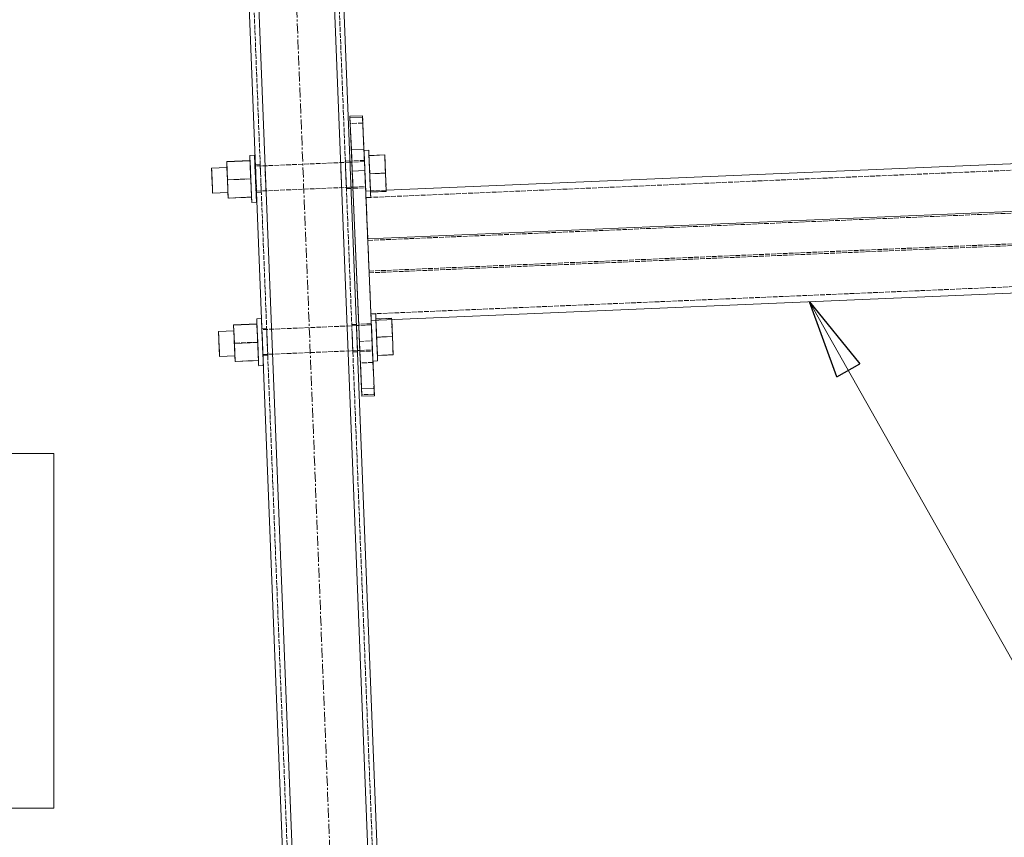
# Model space of a CAD drawing. Header units: millimetres. Extents: x -15129 to 9171, y -18789 to 5877.
# Tile 261 of 278: x -2695 to -2071, y -1837 to -1319. Entities that reach past the tile are written whole.
import ezdxf

# ---------------------------------------------------------------- set-up
doc = ezdxf.new("R2010")
doc.units = ezdxf.units.MM
doc.linetypes.add('ACAD_ISO02W100', pattern=[15, 12, -3])
doc.linetypes.add('CENTER', pattern=[50.8, 31.75, -6.35, 6.35, -6.35])
for name, color, linetype in [('AS_Belki', 145, 'Continuous'), ('AS_Blachy', 30, 'Continuous'), ('AS_Sruby', 9, 'Continuous')]:
    doc.layers.add(name, color=color, linetype=linetype)

msp = doc.modelspace()

# ---------------------------------------------------------------- linework, layer by layer
at = {"color": 5, "linetype": 'CENTER', "lineweight": 13, "ltscale": 0.2}
msp.add_line((-2560.08, -275.47, -8591.48), (-2431.01, -3549.52, 51965.58), dxfattribs=at)
at = {"color": 0, "linetype": 'ByBlock', "lineweight": -2}
for p, q in [((-2176.78, -1545.23), (-2194.1, -1497.59)), ((-2194.1, -1497.59), (-2162.26, -1537.03)), ((-2176.78, -1545.23), (-2162.26, -1537.03))]:
    msp.add_line(p, q, dxfattribs=at)
at = {"color": 7, "lineweight": 13}
msp.add_line((-2194.1, -1497.59), (-2053.85, -1746.02), dxfattribs=at)
msp.add_lwpolyline([(-2932.45, -1818.72), (-2673.17, -1818.72), (-2673.17, -1593.72), (-2932.45, -1593.72), (-2932.45, -1818.72)], dxfattribs=at)
at = {"layer": 'AS_Belki', "color": 145, "linetype": 'Continuous', "lineweight": 13, "ltscale": 0.25}
for p, q in [((-2571.75, -741.16), (-2491.17, -2785.19)), ((-2484.93, -2790.95), (-2565.75, -740.92)), ((-2436.97, -2789.06), (-2517.79, -739.03)), ((-2511.8, -738.79), (-2431.21, -2782.83)), ((-1507.33, -1386.35), (-2462.47, -1426.85)), ((-2545.35, -1410.82), (-2545.32, -1411.59)), ((-1493.06, -1415.97), (-2474.18, -1457.57)), ((-2471.99, -1509.37), (-1490.87, -1467.77)), ((-2541.26, -1514.44), (-2541.23, -1515.21)), ((-2540.61, -1531.05), (-2540.58, -1531.83))]:
    msp.add_line(p, q, dxfattribs=at)
at = {"layer": 'AS_Belki', "color": 84, "linetype": 'ACAD_ISO02W100', "lineweight": 13, "ltscale": 0.25}
for p, q in [((-2568.75, -741.04), (-2488.17, -2785.08)), ((-2514.79, -738.91), (-2434.21, -2782.95)), ((-1497.17, -1390.03), (-2475.28, -1431.5)), ((-2490.74, -1425.15), (-2491.37, -1409.3)), ((-2485.4, -1408.27), (-2488.4, -1408.4)), ((-2488.4, -1408.4), (-2488.37, -1409.18)), ((-2488.36, -1409.33), (-2488.4, -1408.4)), ((-2488.23, -1412.57), (-2488.37, -1409.18)), ((-2485.37, -1409.05), (-2485.4, -1408.27)), ((-2485.4, -1408.27), (-2485.37, -1409.2)), ((-2485.24, -1412.45), (-2485.37, -1409.05)), ((-2542.35, -1410.69), (-2545.35, -1410.82)), ((-2545.35, -1410.82), (-2545.31, -1411.74)), ((-2545.31, -1411.74), (-2545.1, -1417.22)), ((-2545.31, -1411.74), (-2545.18, -1414.99)), ((-2542.35, -1410.69), (-2542.32, -1411.46)), ((-2542.35, -1410.69), (-2542.31, -1411.61)), ((-2542.35, -1410.69), (-2542.32, -1411.46)), ((-2542.32, -1411.61), (-2542.32, -1411.46)), ((-2542.1, -1417.09), (-2542.31, -1411.61)), ((-2538.7, -1427.18), (-2539.32, -1411.34)), ((-2487.88, -1421.62), (-2488.23, -1412.57)), ((-2544.92, -1421.81), (-2544.7, -1427.29)), ((-2541.7, -1427.16), (-2541.92, -1421.68)), ((-2487.74, -1425.02), (-2487.88, -1421.62)), ((-2487.71, -1425.79), (-2487.88, -1421.62)), ((-2484.72, -1425.67), (-2484.88, -1421.5)), ((-1493.02, -1417.05), (-2474.14, -1458.65)), ((-2544.83, -1424.04), (-2544.66, -1428.21)), ((-2544.7, -1427.29), (-2544.69, -1427.43)), ((-2544.69, -1427.43), (-2544.66, -1428.21)), ((-2544.66, -1428.21), (-2541.67, -1428.08)), ((-2541.7, -1427.31), (-2541.7, -1427.16)), ((-2541.7, -1427.31), (-2541.67, -1428.08)), ((-2487.75, -1424.87), (-2487.74, -1425.02)), ((-2487.74, -1425.02), (-2487.71, -1425.79)), ((-2487.71, -1425.79), (-2484.72, -1425.67)), ((-2484.75, -1424.89), (-2484.75, -1424.74)), ((-2484.72, -1425.67), (-2484.75, -1424.89)), ((-2475.47, -1427.4), (-2474.13, -1458.65)), ((-2475.45, -1427.4), (-2475.47, -1427.4)), ((-2472.47, -1427.28), (-2475.45, -1427.4)), ((-2462.47, -1426.85), (-2472.46, -1427.28)), ((-2473.33, -1478.13), (-2475.3, -1431.5)), ((-2475.29, -1431.5), (-2475.3, -1431.5)), ((-2473.31, -1478.12), (-1492.21, -1436.53)), ((-2473.29, -1479.21), (-1492.17, -1437.61)), ((-2472.17, -1505.27), (-1491.05, -1463.67)), ((-2473.33, -1478.13), (-2473.31, -1478.12)), ((-2473.33, -1478.13), (-2471.99, -1509.36)), ((-2471.99, -1509.36), (-2471.99, -1509.37)), ((-2538.27, -1514.31), (-2541.26, -1514.44)), ((-2541.26, -1514.44), (-2541.23, -1515.36)), ((-2541.23, -1515.21), (-2541.1, -1518.61)), ((-2538.27, -1514.31), (-2538.24, -1515.08)), ((-2538.27, -1514.31), (-2538.23, -1515.23)), ((-2538.24, -1515.08), (-2537.61, -1530.93)), ((-2538.1, -1518.48), (-2538.24, -1515.08)), ((-2538.01, -1520.71), (-2538.23, -1515.23)), ((-2481.32, -1511.9), (-2484.31, -1512.02)), ((-2484.28, -1512.95), (-2484.31, -1512.02)), ((-2484.31, -1512.02), (-2484.28, -1512.8)), ((-2483.88, -1523.01), (-2484.15, -1516.19)), ((-2481.29, -1512.67), (-2481.32, -1511.9)), ((-2481.28, -1512.82), (-2481.32, -1511.9)), ((-2481.06, -1518.3), (-2481.28, -1512.82)), ((-2541.1, -1518.61), (-2540.83, -1525.43)), ((-2483.79, -1525.24), (-2484.06, -1518.42)), ((-2480.8, -1525.12), (-2481.06, -1518.3)), ((-2480.67, -1528.36), (-2480.88, -1522.89)), ((-2540.83, -1525.43), (-2540.61, -1530.91)), ((-2483.63, -1529.41), (-2483.79, -1525.24)), ((-2483.66, -1528.49), (-2483.66, -1528.64)), ((-2483.66, -1528.64), (-2483.63, -1529.41)), ((-2480.63, -1529.29), (-2480.8, -1525.12)), ((-2480.66, -1528.51), (-2480.67, -1528.36)), ((-2480.63, -1529.29), (-2480.66, -1528.51)), ((-2540.61, -1530.91), (-2540.61, -1531.05)), ((-2540.58, -1531.83), (-2537.58, -1531.7)), ((-2537.61, -1530.93), (-2537.62, -1530.78)), ((-2537.61, -1530.93), (-2537.58, -1531.7)), ((-2483.63, -1529.41), (-2480.63, -1529.29))]:
    msp.add_line(p, q, dxfattribs=at)
at = {"layer": 'AS_Blachy', "color": 145, "linetype": 'Continuous', "lineweight": 13, "ltscale": 0.25}
for p, q in [((-2477.49, -1379.6), (-2485.49, -1379.94)), ((-2485.44, -1380.91), (-2485.49, -1379.94)), ((-2485.49, -1379.94), (-2485.29, -1384.57)), ((-2485.44, -1380.97), (-2477.45, -1380.63)), ((-2485.44, -1380.97), (-2485.44, -1380.91)), ((-2484.58, -1401.07), (-2485.44, -1380.97)), ((-2485.29, -1384.57), (-2484.26, -1409)), ((-2477.45, -1380.63), (-2477.49, -1379.6)), ((-2476.58, -1400.74), (-2477.45, -1380.63)), ((-2484.58, -1401.07), (-2476.58, -1400.74)), ((-2484.32, -1407.16), (-2484.58, -1401.07)), ((-2476.33, -1406.82), (-2476.58, -1400.74)), ((-2484, -1414.74), (-2484.32, -1407.16)), ((-2484.28, -1408.23), (-2484.24, -1409.15)), ((-2484.27, -1408.63), (-2484.28, -1408.23)), ((-2484.24, -1409.15), (-2484.01, -1414.63)), ((-2476.01, -1414.31), (-2476.33, -1406.82)), ((-2484.01, -1414.63), (-2483.72, -1421.45)), ((-2476, -1414.4), (-2484, -1414.74)), ((-2478.16, -1552.88), (-2484, -1414.74)), ((-2476, -1414.4), (-2476.01, -1414.31)), ((-2471.99, -1509.37), (-2476, -1414.4)), ((-2483.72, -1421.45), (-2483.55, -1425.62)), ((-2483.59, -1424.84), (-2479.88, -1512.61)), ((-2483.55, -1425.62), (-2483.57, -1425.18)), ((-2471.63, -1517.9), (-2471.99, -1509.37)), ((-2479.91, -1511.84), (-2479.87, -1512.76)), ((-2479.91, -1511.84), (-2479.89, -1512.23)), ((-2479.87, -1512.76), (-2479.63, -1518.24)), ((-2479.63, -1518.24), (-2479.34, -1525.06)), ((-2470.17, -1552.54), (-2471.63, -1517.9)), ((-2479.34, -1525.06), (-2479.17, -1529.23)), ((-2479.21, -1528.49), (-2479.14, -1530.29)), ((-2479.19, -1528.79), (-2479.17, -1529.23)), ((-2479.14, -1530.29), (-2478.88, -1536.38)), ((-2478.88, -1536.38), (-2478.01, -1556.49)), ((-2478.16, -1552.88), (-2470.17, -1552.54)), ((-2477.97, -1557.51), (-2478.16, -1552.88)), ((-2469.97, -1557.17), (-2470.17, -1552.54)), ((-2478.01, -1556.49), (-2477.97, -1557.51)), ((-2477.97, -1557.51), (-2469.97, -1557.17))]:
    msp.add_line(p, q, dxfattribs=at)
at = {"layer": 'AS_Blachy', "color": 84, "linetype": 'ACAD_ISO02W100', "lineweight": 13, "ltscale": 0.25}
for p, q in [((-2477.3, -1384.23), (-2485.29, -1384.57)), ((-2477.49, -1379.6), (-2477.3, -1384.23)), ((-2475.3, -1431.5), (-2477.3, -1384.23)), ((-2476.29, -1407.89), (-2484.28, -1408.23)), ((-2484.11, -1412.4), (-2484.27, -1408.63)), ((-2484.26, -1409), (-2483.59, -1424.84)), ((-2476.29, -1407.89), (-2476.25, -1408.81)), ((-2476.27, -1408.29), (-2476.29, -1407.89)), ((-2476.12, -1412.06), (-2476.27, -1408.29)), ((-2476.25, -1408.81), (-2476.02, -1414.29)), ((-2483.82, -1419.22), (-2484.11, -1412.4)), ((-2475.83, -1418.88), (-2476.12, -1412.06)), ((-2476.02, -1414.29), (-2475.73, -1421.11)), ((-2483.59, -1424.69), (-2483.82, -1419.22)), ((-2475.59, -1424.35), (-2475.83, -1418.88)), ((-2475.73, -1421.11), (-2475.55, -1425.28)), ((-2483.57, -1425.18), (-2483.59, -1424.69)), ((-2483.55, -1425.62), (-2475.55, -1425.28)), ((-2475.59, -1424.35), (-2475.57, -1424.84)), ((-2475.55, -1425.28), (-2475.57, -1424.84)), ((-2471.46, -1522.38), (-2473.33, -1478.13)), ((-2471.92, -1511.5), (-2479.91, -1511.84)), ((-2479.89, -1512.23), (-2479.73, -1516.01)), ((-2479.88, -1512.61), (-2479.46, -1522.72)), ((-2479.73, -1516.01), (-2479.44, -1522.83)), ((-2471.87, -1512.42), (-2471.92, -1511.5)), ((-2471.9, -1511.9), (-2471.92, -1511.5)), ((-2471.74, -1515.67), (-2471.9, -1511.9)), ((-2471.64, -1517.9), (-2471.87, -1512.42)), ((-2471.74, -1515.67), (-2471.45, -1522.49)), ((-2479.46, -1522.72), (-2471.46, -1522.38)), ((-2479.46, -1522.72), (-2479.21, -1528.49)), ((-2479.44, -1522.83), (-2479.21, -1528.3)), ((-2471.35, -1524.72), (-2471.64, -1517.9)), ((-2471.46, -1522.38), (-2471.14, -1529.96)), ((-2471.22, -1527.96), (-2471.45, -1522.49)), ((-2479.21, -1528.3), (-2479.19, -1528.79)), ((-2479.17, -1529.23), (-2471.18, -1528.89)), ((-2471.18, -1528.89), (-2471.35, -1524.72)), ((-2471.2, -1528.45), (-2471.22, -1527.96)), ((-2471.18, -1528.89), (-2471.2, -1528.45)), ((-2471.14, -1529.96), (-2470.88, -1536.04)), ((-2470.88, -1536.04), (-2478.88, -1536.38)), ((-2470.88, -1536.04), (-2470.02, -1556.15)), ((-2470.02, -1556.15), (-2478.01, -1556.49)), ((-2470.02, -1556.15), (-2469.97, -1557.17))]:
    msp.add_line(p, q, dxfattribs=at)
at = {"layer": 'AS_Sruby', "color": 84, "linetype": 'ACAD_ISO02W100', "lineweight": 13, "ltscale": 0.25}
for p, q in [((-2476.56, -1401.63), (-2476.55, -1401.73)), ((-2476.56, -1401.63), (-2476.54, -1402.09)), ((-2476.55, -1401.73), (-2476.52, -1402.41)), ((-2476.54, -1402.09), (-2476.49, -1403.12)), ((-2476.52, -1402.41), (-2476.47, -1403.63)), ((-2476.49, -1403.12), (-2476.43, -1404.66)), ((-2476.47, -1403.63), (-2476.39, -1405.35)), ((-2473.54, -1401.97), (-2473.56, -1401.5)), ((-2473.5, -1402.99), (-2473.54, -1401.97)), ((-2473.43, -1404.53), (-2473.5, -1402.99)), ((-2548.83, -1408.03), (-2548.76, -1409.73)), ((-2548.34, -1419.6), (-2548.83, -1408.06)), ((-2548.76, -1409.73), (-2548.66, -1412.11)), ((-2545.95, -1405.04), (-2545.97, -1404.57)), ((-2545.91, -1406.06), (-2545.95, -1405.04)), ((-2545.84, -1407.6), (-2545.91, -1406.06)), ((-2545.76, -1409.6), (-2545.84, -1407.6)), ((-2545.66, -1411.99), (-2545.76, -1409.6)), ((-2485.37, -1409.05), (-2545.32, -1411.59)), ((-2476.26, -1408.66), (-2484.25, -1409)), ((-2476.43, -1404.66), (-2476.35, -1406.66)), ((-2476.39, -1405.35), (-2476.3, -1407.5)), ((-2476.35, -1406.66), (-2476.3, -1407.85)), ((-2476.3, -1407.5), (-2476.2, -1410)), ((-2476.26, -1408.64), (-2476.3, -1407.85)), ((-2476.26, -1408.64), (-2476.25, -1409.04)), ((-2476.21, -1409.68), (-2476.26, -1408.66)), ((-2476.25, -1408.86), (-2476.26, -1408.66)), ((-2476.19, -1410.22), (-2476.25, -1408.86)), ((-2476.25, -1409.04), (-2476.13, -1411.71)), ((-2476.21, -1409.68), (-2476.13, -1411.74)), ((-2476.2, -1410), (-2476.08, -1412.76)), ((-2476.09, -1412.56), (-2476.19, -1410.22)), ((-2473.43, -1404.53), (-2473.35, -1406.53)), ((-2473.42, -1404.86), (-2472.93, -1416.41)), ((-2473.42, -1404.86), (-2473.41, -1404.91)), ((-2473.41, -1404.91), (-2472.92, -1416.51)), ((-2473.25, -1408.92), (-2473.35, -1406.53)), ((-2473.13, -1411.59), (-2473.25, -1408.92)), ((-2462.94, -1415.98), (-2463.43, -1404.44)), ((-2563.46, -1412.36), (-2563.13, -1420.23)), ((-2563.45, -1412.55), (-2563.46, -1412.36)), ((-2563.39, -1413.92), (-2563.45, -1412.55)), ((-2563.29, -1416.26), (-2563.39, -1413.92)), ((-2563.17, -1419.21), (-2563.29, -1416.26)), ((-2548.66, -1412.11), (-2548.54, -1414.78)), ((-2548.54, -1414.78), (-2548.42, -1417.64)), ((-2545.67, -1411.61), (-2545.63, -1412.62)), ((-2545.67, -1411.61), (-2545.66, -1411.8)), ((-2545.66, -1411.8), (-2545.61, -1413.17)), ((-2545.55, -1414.66), (-2545.66, -1411.99)), ((-2545.63, -1412.62), (-2545.54, -1414.68)), ((-2545.61, -1413.17), (-2545.51, -1415.5)), ((-2545.43, -1417.52), (-2545.55, -1414.66)), ((-2545.54, -1414.68), (-2545.42, -1417.49)), ((-2545.51, -1415.5), (-2545.38, -1418.45)), ((-2476.13, -1411.71), (-2476.01, -1414.57)), ((-2476.01, -1414.54), (-2476.13, -1411.74)), ((-2475.97, -1415.51), (-2476.09, -1412.56)), ((-2476.08, -1412.76), (-2475.96, -1415.66)), ((-2475.87, -1417.66), (-2476.01, -1414.54)), ((-2476.01, -1414.57), (-2475.89, -1417.51)), ((-2475.84, -1418.62), (-2475.97, -1415.51)), ((-2475.96, -1415.66), (-2475.83, -1418.59)), ((-2473.01, -1414.45), (-2473.13, -1411.59)), ((-2472.89, -1417.38), (-2473.01, -1414.45)), ((-2462.94, -1415.98), (-2472.93, -1416.41)), ((-2472.93, -1416.41), (-2472.44, -1428)), ((-2472.92, -1416.51), (-2472.43, -1428.05)), ((-2462.45, -1427.58), (-2462.94, -1415.98)), ((-2563.07, -1421.35), (-2563.2, -1418.24)), ((-2563.04, -1422.32), (-2563.17, -1419.21)), ((-2548.34, -1419.6), (-2563.13, -1420.23)), ((-2563.13, -1420.23), (-2562.79, -1428.2)), ((-2562.95, -1424.3), (-2563.07, -1421.35)), ((-2562.92, -1425.12), (-2563.04, -1422.32)), ((-2548.42, -1417.64), (-2548.3, -1420.58)), ((-2547.85, -1431.2), (-2548.34, -1419.6)), ((-2548.3, -1420.58), (-2548.18, -1423.48)), ((-2545.3, -1420.45), (-2545.43, -1417.52)), ((-2545.29, -1420.6), (-2545.42, -1417.49)), ((-2545.38, -1418.45), (-2545.25, -1421.57)), ((-2545.18, -1423.35), (-2545.3, -1420.45)), ((-2545.29, -1420.6), (-2545.16, -1423.55)), ((-2545.25, -1421.57), (-2545.13, -1424.37)), ((-2475.89, -1417.51), (-2475.76, -1420.41)), ((-2475.75, -1420.61), (-2475.87, -1417.66)), ((-2475.72, -1421.43), (-2475.84, -1418.62)), ((-2475.83, -1418.59), (-2475.71, -1421.45)), ((-2475.76, -1420.41), (-2475.65, -1423.16)), ((-2475.65, -1422.94), (-2475.75, -1420.61)), ((-2475.72, -1421.43), (-2475.63, -1423.49)), ((-2475.6, -1424.12), (-2475.71, -1421.45)), ((-2475.59, -1424.31), (-2475.65, -1422.94)), ((-2472.77, -1420.28), (-2472.89, -1417.38)), ((-2472.65, -1423.04), (-2472.77, -1420.28)), ((-2472.54, -1425.54), (-2472.65, -1423.04)), ((-2562.85, -1426.64), (-2562.95, -1424.3)), ((-2562.83, -1427.19), (-2562.92, -1425.12)), ((-2562.83, -1427.19), (-2562.78, -1428.2)), ((-2548.18, -1423.48), (-2548.06, -1426.23)), ((-2548.06, -1426.23), (-2547.95, -1428.73)), ((-2547.95, -1428.73), (-2547.86, -1430.88)), ((-2545.06, -1426.11), (-2545.18, -1423.35)), ((-2545.16, -1423.55), (-2545.06, -1425.89)), ((-2545.13, -1424.37), (-2545.04, -1426.43)), ((-2545.06, -1425.89), (-2545.01, -1427.25)), ((-2544.95, -1428.61), (-2545.06, -1426.11)), ((-2545.04, -1426.43), (-2545, -1427.45)), ((-2545.01, -1427.25), (-2545, -1427.45)), ((-2544.86, -1430.76), (-2544.95, -1428.61)), ((-2544.69, -1427.43), (-2484.75, -1424.89)), ((-2483.58, -1424.84), (-2475.59, -1424.5)), ((-2475.65, -1423.16), (-2475.59, -1424.54)), ((-2475.59, -1424.5), (-2475.63, -1423.49)), ((-2475.6, -1424.12), (-2475.5, -1426.51)), ((-2475.59, -1424.5), (-2475.59, -1424.31)), ((-2475.59, -1424.54), (-2475.56, -1425.3)), ((-2475.56, -1425.3), (-2475.54, -1425.66)), ((-2475.54, -1425.66), (-2475.45, -1427.81)), ((-2475.5, -1426.51), (-2475.41, -1428.51)), ((-2475.45, -1427.81), (-2475.37, -1429.53)), ((-2475.41, -1428.51), (-2475.35, -1430.05)), ((-2472.45, -1427.69), (-2472.54, -1425.54)), ((-2472.38, -1429.41), (-2472.45, -1427.69)), ((-2462.45, -1427.58), (-2472.44, -1428)), ((-2472.44, -1428), (-2472.43, -1428.05)), ((-2462.44, -1427.63), (-2462.45, -1427.58)), ((-2547.85, -1431.2), (-2562.63, -1431.83)), ((-2547.86, -1430.88), (-2547.84, -1431.29)), ((-2547.84, -1431.25), (-2547.85, -1431.2)), ((-2544.79, -1432.48), (-2544.86, -1430.76)), ((-2544.74, -1433.7), (-2544.79, -1432.48)), ((-2544.71, -1434.38), (-2544.74, -1433.7)), ((-2544.7, -1434.48), (-2544.71, -1434.38)), ((-2475.37, -1429.53), (-2475.32, -1430.76)), ((-2475.35, -1430.05), (-2475.31, -1431.07)), ((-2475.32, -1430.76), (-2475.29, -1431.43)), ((-2475.31, -1431.07), (-2475.29, -1431.54)), ((-2475.29, -1431.43), (-2475.29, -1431.54)), ((-2472.32, -1430.63), (-2472.38, -1429.41)), ((-2472.3, -1431.31), (-2472.32, -1430.63)), ((-2472.29, -1431.41), (-2472.3, -1431.31)), ((-2541.58, -1508.64), (-2541.59, -1508.18)), ((-2541.53, -1509.67), (-2541.58, -1508.64)), ((-2541.47, -1511.21), (-2541.53, -1509.67)), ((-2472.18, -1505.23), (-2472.17, -1505.34)), ((-2472.18, -1505.23), (-2472.16, -1505.7)), ((-2469.18, -1505.11), (-2472.17, -1505.23)), ((-2472.17, -1505.34), (-2472.15, -1506.02)), ((-2472.16, -1505.7), (-2472.12, -1506.73)), ((-2472.15, -1506.02), (-2472.09, -1507.24)), ((-2472.12, -1506.73), (-2472.05, -1508.27)), ((-2472.09, -1507.24), (-2472.02, -1508.96)), ((-2472.05, -1508.27), (-2471.97, -1510.27)), ((-2472.02, -1508.96), (-2471.93, -1511.11)), ((-2471.97, -1510.27), (-2471.92, -1511.45)), ((-2469.18, -1505.21), (-2469.18, -1505.08)), ((-2469.18, -1505.08), (-2469.18, -1505.11)), ((-2469.16, -1505.57), (-2469.18, -1505.11)), ((-2469.15, -1505.89), (-2469.18, -1505.21)), ((-2469.12, -1506.6), (-2469.16, -1505.57)), ((-2469.1, -1507.11), (-2469.15, -1505.89)), ((-2469.06, -1508.14), (-2469.12, -1506.6)), ((-2469.02, -1508.83), (-2469.1, -1507.11)), ((-2468.97, -1510.14), (-2469.06, -1508.14)), ((-2459.05, -1508.04), (-2469.04, -1508.47)), ((-2469.04, -1508.52), (-2459.05, -1508.09)), ((-2469.04, -1508.47), (-2469.01, -1509.25)), ((-2469.04, -1508.47), (-2469.04, -1508.52)), ((-2469.04, -1508.52), (-2469.01, -1509.25)), ((-2469.01, -1509.21), (-2469.02, -1508.83)), ((-2469.01, -1509.25), (-2468.55, -1520.02)), ((-2469.01, -1509.25), (-2468.54, -1520.11)), ((-2468.87, -1512.52), (-2468.97, -1510.14)), ((-2458.56, -1519.59), (-2459.05, -1508.04)), ((-2459.05, -1508.09), (-2459.05, -1508.04)), ((-2459.01, -1508.82), (-2459.05, -1508.09)), ((-2559.08, -1515.97), (-2558.75, -1523.84)), ((-2559.04, -1516.98), (-2559.08, -1515.97)), ((-2559.07, -1516.16), (-2559.08, -1515.97)), ((-2559.02, -1517.53), (-2559.07, -1516.16)), ((-2544.45, -1511.63), (-2544.38, -1513.34)), ((-2543.96, -1523.21), (-2544.45, -1511.66)), ((-2544.38, -1513.34), (-2544.28, -1515.72)), ((-2544.28, -1515.72), (-2544.17, -1518.39)), ((-2541.38, -1513.21), (-2541.47, -1511.21)), ((-2541.28, -1515.59), (-2541.38, -1513.21)), ((-2541.3, -1515.21), (-2541.25, -1516.23)), ((-2541.3, -1515.21), (-2541.29, -1515.41)), ((-2541.23, -1516.78), (-2541.29, -1515.41)), ((-2541.17, -1518.27), (-2541.28, -1515.59)), ((-2541.25, -1516.23), (-2541.16, -1518.29)), ((-2481.29, -1512.67), (-2541.23, -1515.21)), ((-2471.88, -1512.27), (-2479.87, -1512.61)), ((-2471.93, -1511.11), (-2471.82, -1513.61)), ((-2471.92, -1511.45), (-2471.89, -1512.25)), ((-2471.89, -1512.25), (-2471.87, -1512.65)), ((-2471.84, -1513.28), (-2471.88, -1512.27)), ((-2471.87, -1512.46), (-2471.88, -1512.27)), ((-2471.82, -1513.83), (-2471.87, -1512.46)), ((-2471.87, -1512.65), (-2471.76, -1515.32)), ((-2471.75, -1515.35), (-2471.84, -1513.28)), ((-2471.82, -1513.61), (-2471.7, -1516.37)), ((-2471.72, -1516.17), (-2471.82, -1513.83)), ((-2471.76, -1515.32), (-2471.64, -1518.18)), ((-2471.63, -1518.15), (-2471.75, -1515.35)), ((-2471.59, -1519.12), (-2471.72, -1516.17)), ((-2471.7, -1516.37), (-2471.58, -1519.27)), ((-2468.76, -1515.2), (-2468.87, -1512.52)), ((-2468.64, -1518.05), (-2468.76, -1515.2)), ((-2558.92, -1519.87), (-2559.02, -1517.53)), ((-2558.79, -1522.82), (-2558.92, -1519.87)), ((-2558.7, -1524.96), (-2558.83, -1521.85)), ((-2558.66, -1525.93), (-2558.79, -1522.82)), ((-2544.17, -1518.39), (-2544.05, -1521.25)), ((-2544.05, -1521.25), (-2543.92, -1524.19)), ((-2541.23, -1516.78), (-2541.13, -1519.11)), ((-2541.05, -1521.12), (-2541.17, -1518.27)), ((-2541.16, -1518.29), (-2541.04, -1521.09)), ((-2541.13, -1519.11), (-2541.01, -1522.06)), ((-2540.93, -1524.06), (-2541.05, -1521.12)), ((-2541.04, -1521.09), (-2540.91, -1524.21)), ((-2541.01, -1522.06), (-2540.88, -1525.18)), ((-2471.64, -1518.18), (-2471.51, -1521.12)), ((-2471.5, -1521.26), (-2471.63, -1518.15)), ((-2471.46, -1522.23), (-2471.59, -1519.12)), ((-2471.58, -1519.27), (-2471.46, -1522.2)), ((-2471.51, -1521.12), (-2471.39, -1524.02)), ((-2471.37, -1524.21), (-2471.5, -1521.26)), ((-2471.46, -1522.2), (-2471.34, -1525.06)), ((-2471.34, -1525.03), (-2471.46, -1522.23)), ((-2468.51, -1520.99), (-2468.64, -1518.05)), ((-2458.56, -1519.59), (-2468.55, -1520.02)), ((-2468.55, -1520.02), (-2468.06, -1531.61)), ((-2468.54, -1520.11), (-2468.05, -1531.66)), ((-2468.39, -1523.89), (-2468.51, -1520.99)), ((-2458.07, -1531.19), (-2458.56, -1519.59)), ((-2543.96, -1523.21), (-2558.75, -1523.84)), ((-2558.75, -1523.84), (-2558.41, -1531.81)), ((-2558.57, -1527.91), (-2558.7, -1524.96)), ((-2558.54, -1528.73), (-2558.66, -1525.93)), ((-2558.47, -1530.25), (-2558.57, -1527.91)), ((-2558.45, -1530.8), (-2558.54, -1528.73)), ((-2543.47, -1534.81), (-2543.96, -1523.21)), ((-2543.92, -1524.19), (-2543.8, -1527.09)), ((-2543.8, -1527.09), (-2543.68, -1529.84)), ((-2540.8, -1526.96), (-2540.93, -1524.06)), ((-2540.91, -1524.21), (-2540.79, -1527.16)), ((-2540.88, -1525.18), (-2540.76, -1527.98)), ((-2540.69, -1529.71), (-2540.8, -1526.96)), ((-2540.79, -1527.16), (-2540.69, -1529.49)), ((-2540.76, -1527.98), (-2540.67, -1530.04)), ((-2540.61, -1531.05), (-2480.66, -1528.51)), ((-2479.2, -1528.45), (-2471.21, -1528.11)), ((-2471.39, -1524.02), (-2471.27, -1526.77)), ((-2471.27, -1526.55), (-2471.37, -1524.21)), ((-2471.25, -1527.1), (-2471.34, -1525.03)), ((-2471.34, -1525.06), (-2471.22, -1527.73)), ((-2471.22, -1527.92), (-2471.27, -1526.55)), ((-2471.27, -1526.77), (-2471.21, -1528.15)), ((-2471.25, -1527.1), (-2471.21, -1528.11)), ((-2471.22, -1527.73), (-2471.12, -1530.11)), ((-2471.21, -1528.11), (-2471.22, -1527.92)), ((-2471.21, -1528.15), (-2471.18, -1528.91)), ((-2471.18, -1528.91), (-2471.16, -1529.27)), ((-2468.27, -1526.64), (-2468.39, -1523.89)), ((-2468.17, -1529.14), (-2468.27, -1526.64)), ((-2468.08, -1531.3), (-2468.17, -1529.14)), ((-2558.41, -1531.81), (-2558.45, -1530.8)), ((-2543.47, -1534.81), (-2558.26, -1535.44)), ((-2543.68, -1529.84), (-2543.58, -1532.34)), ((-2543.58, -1532.34), (-2543.48, -1534.49)), ((-2543.48, -1534.49), (-2543.47, -1534.9)), ((-2543.46, -1534.86), (-2543.47, -1534.81)), ((-2540.63, -1530.86), (-2540.69, -1529.49)), ((-2540.58, -1532.21), (-2540.69, -1529.71)), ((-2540.67, -1530.04), (-2540.62, -1531.06)), ((-2540.63, -1530.86), (-2540.62, -1531.06)), ((-2540.49, -1534.37), (-2540.58, -1532.21)), ((-2540.41, -1536.09), (-2540.49, -1534.37)), ((-2471.16, -1529.27), (-2471.07, -1531.42)), ((-2471.12, -1530.11), (-2471.04, -1532.11)), ((-2471.07, -1531.42), (-2471, -1533.14)), ((-2471.04, -1532.11), (-2470.97, -1533.66)), ((-2470.95, -1534.37), (-2471, -1533.14)), ((-2470.97, -1533.66), (-2470.93, -1534.68)), ((-2470.95, -1534.37), (-2470.92, -1535.04)), ((-2470.93, -1534.68), (-2470.91, -1535.15)), ((-2470.92, -1535.04), (-2470.91, -1535.15)), ((-2468, -1533.02), (-2468.08, -1531.3)), ((-2458.07, -1531.19), (-2468.06, -1531.61)), ((-2468.06, -1531.61), (-2468.05, -1531.66)), ((-2467.95, -1534.24), (-2468, -1533.02)), ((-2467.92, -1534.92), (-2467.95, -1534.24)), ((-2467.91, -1535.02), (-2467.92, -1534.92)), ((-2458.06, -1531.24), (-2458.07, -1531.19)), ((-2540.39, -1536.6), (-2540.42, -1535.79)), ((-2540.36, -1537.31), (-2540.41, -1536.09)), ((-2540.34, -1537.63), (-2540.39, -1536.6)), ((-2540.33, -1537.99), (-2540.36, -1537.31)), ((-2540.33, -1538.09), (-2540.34, -1537.63)), ((-2540.33, -1538.09), (-2540.33, -1537.99))]:
    msp.add_line(p, q, dxfattribs=at)
at = {"layer": 'AS_Sruby', "color": 145, "linetype": 'Continuous', "lineweight": 13, "ltscale": 0.25}
for p, q in [((-2473.56, -1401.5), (-2476.55, -1401.63)), ((-2473.55, -1401.61), (-2473.56, -1401.5)), ((-2473.52, -1402.28), (-2473.55, -1401.61)), ((-2473.47, -1403.51), (-2473.52, -1402.28)), ((-2473.4, -1405.23), (-2473.47, -1403.51)), ((-2548.83, -1408.06), (-2563.61, -1408.68)), ((-2563.61, -1408.73), (-2548.82, -1408.11)), ((-2563.61, -1408.68), (-2563.46, -1412.36)), ((-2563.61, -1408.68), (-2563.61, -1408.73)), ((-2563.61, -1408.73), (-2563.11, -1420.33)), ((-2545.97, -1404.57), (-2548.97, -1404.7)), ((-2548.97, -1404.7), (-2548.96, -1404.8)), ((-2548.97, -1404.7), (-2548.95, -1405.16)), ((-2548.96, -1404.8), (-2548.93, -1405.48)), ((-2548.95, -1405.16), (-2548.91, -1406.19)), ((-2548.93, -1405.48), (-2548.88, -1406.7)), ((-2548.91, -1406.19), (-2548.84, -1407.73)), ((-2548.88, -1406.7), (-2548.81, -1408.42)), ((-2548.84, -1407.73), (-2548.83, -1408.03)), ((-2548.82, -1408.11), (-2548.83, -1408.06)), ((-2548.33, -1419.7), (-2548.82, -1408.11)), ((-2548.81, -1408.42), (-2548.71, -1410.57)), ((-2548.71, -1410.57), (-2548.61, -1413.07)), ((-2545.97, -1404.68), (-2545.97, -1404.57)), ((-2545.94, -1405.35), (-2545.97, -1404.68)), ((-2545.88, -1406.58), (-2545.94, -1405.35)), ((-2545.81, -1408.3), (-2545.88, -1406.58)), ((-2545.72, -1410.45), (-2545.81, -1408.3)), ((-2545.61, -1412.95), (-2545.72, -1410.45)), ((-2484.25, -1409), (-2485.37, -1409.05)), ((-2463.43, -1404.44), (-2473.41, -1404.86)), ((-2473.41, -1404.91), (-2463.42, -1404.48)), ((-2473.31, -1407.38), (-2473.4, -1405.23)), ((-2473.2, -1409.88), (-2473.31, -1407.38)), ((-2473.08, -1412.63), (-2473.2, -1409.88)), ((-2463.42, -1404.48), (-2463.43, -1404.44)), ((-2462.93, -1416.08), (-2463.42, -1404.48)), ((-2563.46, -1412.36), (-2573.17, -1412.77)), ((-2573.17, -1412.77), (-2573.13, -1413.79)), ((-2573.17, -1412.77), (-2573.16, -1412.96)), ((-2573.16, -1412.96), (-2573.11, -1414.33)), ((-2573.13, -1413.79), (-2573.04, -1415.85)), ((-2573.11, -1414.33), (-2573.01, -1416.67)), ((-2573.04, -1415.85), (-2572.92, -1418.65)), ((-2573.01, -1416.67), (-2572.88, -1419.62)), ((-2563.41, -1413.37), (-2563.46, -1412.36)), ((-2563.32, -1415.44), (-2563.41, -1413.37)), ((-2563.2, -1418.24), (-2563.32, -1415.44)), ((-2548.61, -1413.07), (-2548.49, -1415.83)), ((-2548.49, -1415.83), (-2548.37, -1418.73)), ((-2545.32, -1411.59), (-2545.67, -1411.61)), ((-2545.49, -1415.7), (-2545.61, -1412.95)), ((-2545.37, -1418.6), (-2545.49, -1415.7)), ((-2472.96, -1415.53), (-2473.08, -1412.63)), ((-2472.83, -1418.47), (-2472.96, -1415.53)), ((-2472.92, -1416.51), (-2462.93, -1416.08)), ((-2462.44, -1427.63), (-2462.93, -1416.08)), ((-2572.92, -1418.65), (-2572.79, -1421.77)), ((-2572.88, -1419.62), (-2572.75, -1422.73)), ((-2572.79, -1421.77), (-2572.66, -1424.71)), ((-2572.75, -1422.73), (-2572.63, -1425.53)), ((-2563.11, -1420.33), (-2548.33, -1419.7)), ((-2563.11, -1420.33), (-2562.63, -1431.88)), ((-2548.37, -1418.73), (-2548.24, -1421.66)), ((-2547.84, -1431.25), (-2548.33, -1419.7)), ((-2548.24, -1421.66), (-2548.12, -1424.52)), ((-2545.25, -1421.54), (-2545.37, -1418.6)), ((-2545.13, -1424.4), (-2545.25, -1421.54)), ((-2472.71, -1421.33), (-2472.83, -1418.47)), ((-2472.6, -1424), (-2472.71, -1421.33)), ((-2572.66, -1424.71), (-2572.56, -1427.05)), ((-2572.63, -1425.53), (-2572.54, -1427.6)), ((-2572.56, -1427.05), (-2572.51, -1428.42)), ((-2572.54, -1427.6), (-2572.5, -1428.61)), ((-2572.51, -1428.42), (-2572.5, -1428.61)), ((-2572.5, -1428.61), (-2562.78, -1428.2)), ((-2562.79, -1428.01), (-2562.85, -1426.64)), ((-2562.78, -1428.2), (-2562.79, -1428.01)), ((-2562.79, -1428.2), (-2562.63, -1431.83)), ((-2548.12, -1424.52), (-2548.01, -1427.19)), ((-2548.01, -1427.19), (-2547.91, -1429.58)), ((-2545.01, -1427.07), (-2545.13, -1424.4)), ((-2544.91, -1429.45), (-2545.01, -1427.07)), ((-2545, -1427.45), (-2544.69, -1427.43)), ((-2484.75, -1424.89), (-2483.58, -1424.84)), ((-2472.5, -1426.38), (-2472.6, -1424)), ((-2472.42, -1428.38), (-2472.5, -1426.38)), ((-2472.43, -1428.05), (-2462.44, -1427.63)), ((-2472.35, -1429.92), (-2472.42, -1428.38)), ((-2562.63, -1431.88), (-2547.84, -1431.25)), ((-2562.63, -1431.83), (-2562.63, -1431.88)), ((-2547.91, -1429.58), (-2547.83, -1431.58)), ((-2547.84, -1431.29), (-2547.79, -1432.6)), ((-2547.83, -1431.58), (-2547.76, -1433.12)), ((-2547.79, -1432.6), (-2547.73, -1433.83)), ((-2547.76, -1433.12), (-2547.72, -1434.14)), ((-2547.73, -1433.83), (-2547.7, -1434.5)), ((-2547.72, -1434.14), (-2547.7, -1434.61)), ((-2547.7, -1434.61), (-2544.7, -1434.48)), ((-2547.7, -1434.5), (-2547.7, -1434.61)), ((-2544.83, -1431.45), (-2544.91, -1429.45)), ((-2544.76, -1432.99), (-2544.83, -1431.45)), ((-2544.72, -1434.02), (-2544.76, -1432.99)), ((-2544.7, -1434.48), (-2544.72, -1434.02)), ((-2475.28, -1431.54), (-2472.29, -1431.41)), ((-2472.31, -1430.95), (-2472.35, -1429.92)), ((-2472.29, -1431.41), (-2472.31, -1430.95)), ((-2541.59, -1508.18), (-2544.59, -1508.3)), ((-2544.59, -1508.3), (-2544.59, -1508.41)), ((-2544.59, -1508.3), (-2544.57, -1508.77)), ((-2544.59, -1508.41), (-2544.56, -1509.09)), ((-2544.57, -1508.77), (-2544.53, -1509.8)), ((-2544.56, -1509.09), (-2544.5, -1510.31)), ((-2544.53, -1509.8), (-2544.47, -1511.34)), ((-2544.5, -1510.31), (-2544.43, -1512.03)), ((-2541.59, -1508.28), (-2541.59, -1508.18)), ((-2541.56, -1508.96), (-2541.59, -1508.28)), ((-2541.51, -1510.18), (-2541.56, -1508.96)), ((-2541.43, -1511.9), (-2541.51, -1510.18)), ((-2468.93, -1510.99), (-2469.01, -1509.21)), ((-2458.55, -1519.69), (-2459.01, -1508.82)), ((-2559.08, -1515.97), (-2568.79, -1516.38)), ((-2568.79, -1516.38), (-2568.75, -1517.39)), ((-2568.79, -1516.38), (-2568.79, -1516.57)), ((-2568.79, -1516.57), (-2568.73, -1517.94)), ((-2544.45, -1511.66), (-2559.24, -1512.29)), ((-2559.24, -1512.29), (-2559.08, -1515.97)), ((-2559.24, -1512.29), (-2559.23, -1512.34)), ((-2559.23, -1512.34), (-2544.45, -1511.71)), ((-2559.23, -1512.34), (-2558.74, -1523.94)), ((-2544.47, -1511.34), (-2544.45, -1511.63)), ((-2544.45, -1511.71), (-2544.45, -1511.66)), ((-2543.95, -1523.31), (-2544.45, -1511.71)), ((-2544.43, -1512.03), (-2544.34, -1514.18)), ((-2544.34, -1514.18), (-2544.23, -1516.68)), ((-2544.23, -1516.68), (-2544.12, -1519.44)), ((-2541.34, -1514.06), (-2541.43, -1511.9)), ((-2541.24, -1516.56), (-2541.34, -1514.06)), ((-2541.23, -1515.21), (-2541.29, -1515.21)), ((-2541.12, -1519.31), (-2541.24, -1516.56)), ((-2479.87, -1512.61), (-2481.29, -1512.67)), ((-2468.82, -1513.49), (-2468.93, -1510.99)), ((-2468.71, -1516.24), (-2468.82, -1513.49)), ((-2468.58, -1519.14), (-2468.71, -1516.24)), ((-2568.75, -1517.39), (-2568.66, -1519.46)), ((-2568.73, -1517.94), (-2568.63, -1520.28)), ((-2568.66, -1519.46), (-2568.54, -1522.26)), ((-2568.63, -1520.28), (-2568.51, -1523.23)), ((-2568.54, -1522.26), (-2568.41, -1525.37)), ((-2558.95, -1519.05), (-2559.04, -1516.98)), ((-2558.83, -1521.85), (-2558.95, -1519.05)), ((-2544.12, -1519.44), (-2543.99, -1522.34)), ((-2543.99, -1522.34), (-2543.87, -1525.27)), ((-2541, -1522.21), (-2541.12, -1519.31)), ((-2540.87, -1525.15), (-2541, -1522.21)), ((-2468.46, -1522.08), (-2468.58, -1519.14)), ((-2468.54, -1520.11), (-2458.55, -1519.69)), ((-2468.34, -1524.93), (-2468.46, -1522.08)), ((-2458.06, -1531.24), (-2458.55, -1519.69)), ((-2568.51, -1523.23), (-2568.37, -1526.34)), ((-2568.41, -1525.37), (-2568.29, -1528.32)), ((-2568.37, -1526.34), (-2568.26, -1529.14)), ((-2568.29, -1528.32), (-2568.19, -1530.66)), ((-2568.17, -1531.21), (-2568.26, -1529.14)), ((-2558.74, -1523.94), (-2543.95, -1523.31)), ((-2558.74, -1523.94), (-2558.25, -1535.49)), ((-2543.46, -1534.86), (-2543.95, -1523.31)), ((-2543.87, -1525.27), (-2543.75, -1528.13)), ((-2543.75, -1528.13), (-2543.63, -1530.8)), ((-2540.75, -1528), (-2540.87, -1525.15)), ((-2540.64, -1530.68), (-2540.75, -1528)), ((-2480.66, -1528.51), (-2479.2, -1528.45)), ((-2468.23, -1527.61), (-2468.34, -1524.93)), ((-2468.12, -1529.99), (-2468.23, -1527.61)), ((-2568.19, -1530.66), (-2568.13, -1532.03)), ((-2568.17, -1531.21), (-2568.12, -1532.22)), ((-2568.13, -1532.03), (-2568.12, -1532.22)), ((-2568.12, -1532.22), (-2558.41, -1531.81)), ((-2558.42, -1531.62), (-2558.47, -1530.25)), ((-2558.41, -1531.81), (-2558.42, -1531.62)), ((-2558.41, -1531.81), (-2558.26, -1535.44)), ((-2558.26, -1535.44), (-2558.25, -1535.49)), ((-2558.25, -1535.49), (-2543.46, -1534.86)), ((-2543.63, -1530.8), (-2543.53, -1533.18)), ((-2543.53, -1533.18), (-2543.45, -1535.19)), ((-2543.47, -1534.9), (-2543.41, -1536.21)), ((-2543.45, -1535.19), (-2543.38, -1536.73)), ((-2540.54, -1533.06), (-2540.64, -1530.68)), ((-2540.62, -1531.06), (-2540.61, -1531.05)), ((-2540.45, -1535.06), (-2540.54, -1533.06)), ((-2540.42, -1535.79), (-2540.45, -1535.06)), ((-2470.9, -1535.15), (-2467.91, -1535.02)), ((-2468.04, -1531.99), (-2468.12, -1529.99)), ((-2468.05, -1531.66), (-2458.06, -1531.24)), ((-2467.98, -1533.53), (-2468.04, -1531.99)), ((-2467.93, -1534.55), (-2467.98, -1533.53)), ((-2467.91, -1535.02), (-2467.93, -1534.55)), ((-2543.36, -1537.44), (-2543.41, -1536.21)), ((-2543.38, -1536.73), (-2543.34, -1537.75)), ((-2543.36, -1537.44), (-2543.33, -1538.11)), ((-2543.34, -1537.75), (-2543.32, -1538.22)), ((-2543.33, -1538.11), (-2543.32, -1538.22)), ((-2543.32, -1538.22), (-2540.33, -1538.09))]:
    msp.add_line(p, q, dxfattribs=at)

doc.saveas('drawing.dxf')
